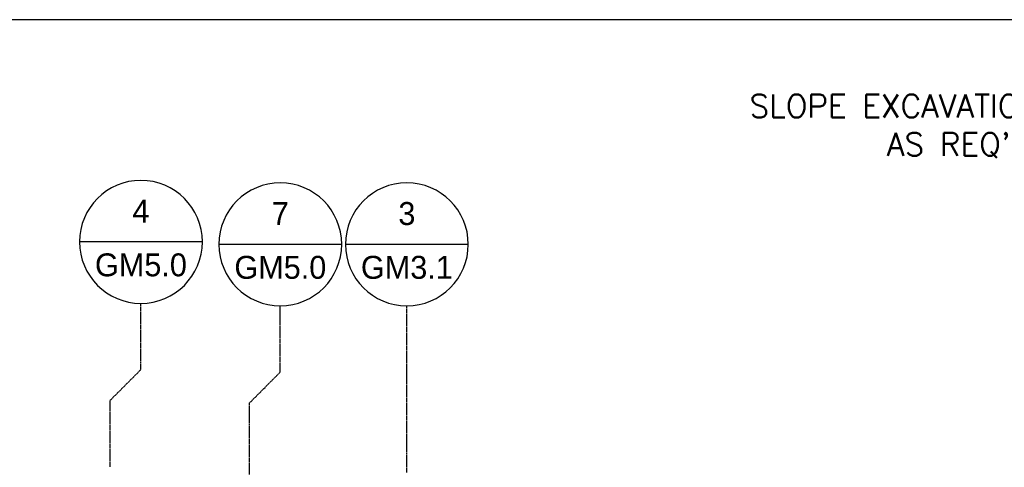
# Model space of a CAD drawing. Extents: x -169 to 2224, y 0 to 2796.
# Tile 447 of 530: x 1774 to 2032, y 987 to 1104. Entities that reach past the tile are written whole.
import ezdxf
from ezdxf.enums import TextEntityAlignment as Align

# ---------------------------------------------------------------- set-up
doc = ezdxf.new("R2010")
doc.units = 0
doc.header["$MEASUREMENT"] = 0
doc.linetypes.add('CENTER1', pattern=[0.6625, 0.5, -0.075, 0.0125, -0.075])
doc.layers.get('0').update_dxf_attribs({"color": 255, "linetype": 'CONTINUOUS'})
for name, color, linetype in [('CENTERLINE', 3, 'CENTER1'), ('FREEZE-OUTLINE-TITLES', 60, 'CONTINUOUS'), ('TAG', 3, 'CONTINUOUS'), ('TEXT', 3, 'CONTINUOUS')]:
    doc.layers.add(name, color=color, linetype=linetype)
doc.styles.add('SIMPFRAC', font='simpfrac')
doc.styles.add('SIMPLEX', font='simplex')

# ---------------------------------------------------------------- blocks, each defined once
blk = doc.blocks.new('KEY-DETAIL')
blk.add_line((-0.1911, 0), (0.1911, 0))
blk.add_circle((0, 0), 0.1911)
at = {"style": 'SIMPFRAC'}
for tag, p in [('DETAIL', (0, 0.1314)), ('SHEET', (0, -0.0358))]:
    blk.add_attdef(tag, text='', height=0.0781, dxfattribs=at).set_placement(p, align=Align.TOP_CENTER)

msp = doc.modelspace()

# ---------------------------------------------------------------- linework, layer by layer
at = {"layer": 'CENTERLINE'}
msp.add_line((1875.44081, 985.51471), (1875.44081, 1029.15474), dxfattribs=at)
at = {"layer": 'CENTERLINE', "flags": 128}
for points in [[(1797.69847, 987.07512), (1797.69847, 1004.3947), (1805.78746, 1012.4837), (1805.78746, 1029.80327)], [(1834.20418, 985.01471), (1834.20418, 1003.74617), (1842.29317, 1011.83516), (1842.29317, 1029.15474)]]:
    msp.add_lwpolyline(points, dxfattribs=at)
at = {"layer": 'FREEZE-OUTLINE-TITLES', "linetype": 'Continuous'}
msp.add_lwpolyline([(2220, 1104.01471), (1176, 1104.01471), (1176, 564.00736), (2220, 564.00736)], close=True, dxfattribs=at)

# ---------------------------------------------------------------- block references
at = {"layer": 'TAG'}
ref = msp.add_blockref('KEY-DETAIL', (1805.78746, 1045.89227), dxfattribs=dict(at, xscale=-84.17985725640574, yscale=84.17985725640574, zscale=84.17985725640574))
ref.add_attrib('SHEET', 'GM5.0', dxfattribs={"height": 6, "style": 'SIMPFRAC'}).set_placement((1805.78746, 1042.87558), align=Align.TOP_CENTER)
ref.add_attrib('DETAIL', '4', dxfattribs={"layer": '0', "height": 6, "style": 'SIMPFRAC'}).set_placement((1805.78746, 1056.95345), align=Align.TOP_CENTER)
ref = msp.add_blockref('KEY-DETAIL', (1842.29317, 1045.24373), dxfattribs=dict(at, xscale=-84.17985725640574, yscale=84.17985725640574, zscale=84.17985725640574))
ref.add_attrib('SHEET', 'GM5.0', dxfattribs={"height": 6, "style": 'SIMPFRAC'}).set_placement((1842.29317, 1042.22704), align=Align.TOP_CENTER)
ref.add_attrib('DETAIL', '7', dxfattribs={"layer": '0', "height": 6, "style": 'SIMPFRAC'}).set_placement((1842.29317, 1056.30491), align=Align.TOP_CENTER)
ref = msp.add_blockref('KEY-DETAIL', (1875.44081, 1045.24373), dxfattribs=dict(at, xscale=-84.17985725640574, yscale=84.17985725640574, zscale=84.17985725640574))
ref.add_attrib('SHEET', 'GM3.1', dxfattribs={"height": 6, "style": 'SIMPFRAC'}).set_placement((1875.44081, 1042.22704), align=Align.TOP_CENTER)
ref.add_attrib('DETAIL', '3', dxfattribs={"layer": '0', "height": 6, "style": 'SIMPFRAC'}).set_placement((1875.44081, 1056.30491), align=Align.TOP_CENTER)

# ---------------------------------------------------------------- texts
at = {"layer": 'TEXT', "insert": (2041.53659, 1084.4339), "char_height": 6, "width": 90.2159827, "attachment_point": 3, "style": 'SIMPLEX'}
msp.add_mtext("SLOPE EXCAVATION AS REQ'D.", dxfattribs=at)

doc.saveas('drawing.dxf')
